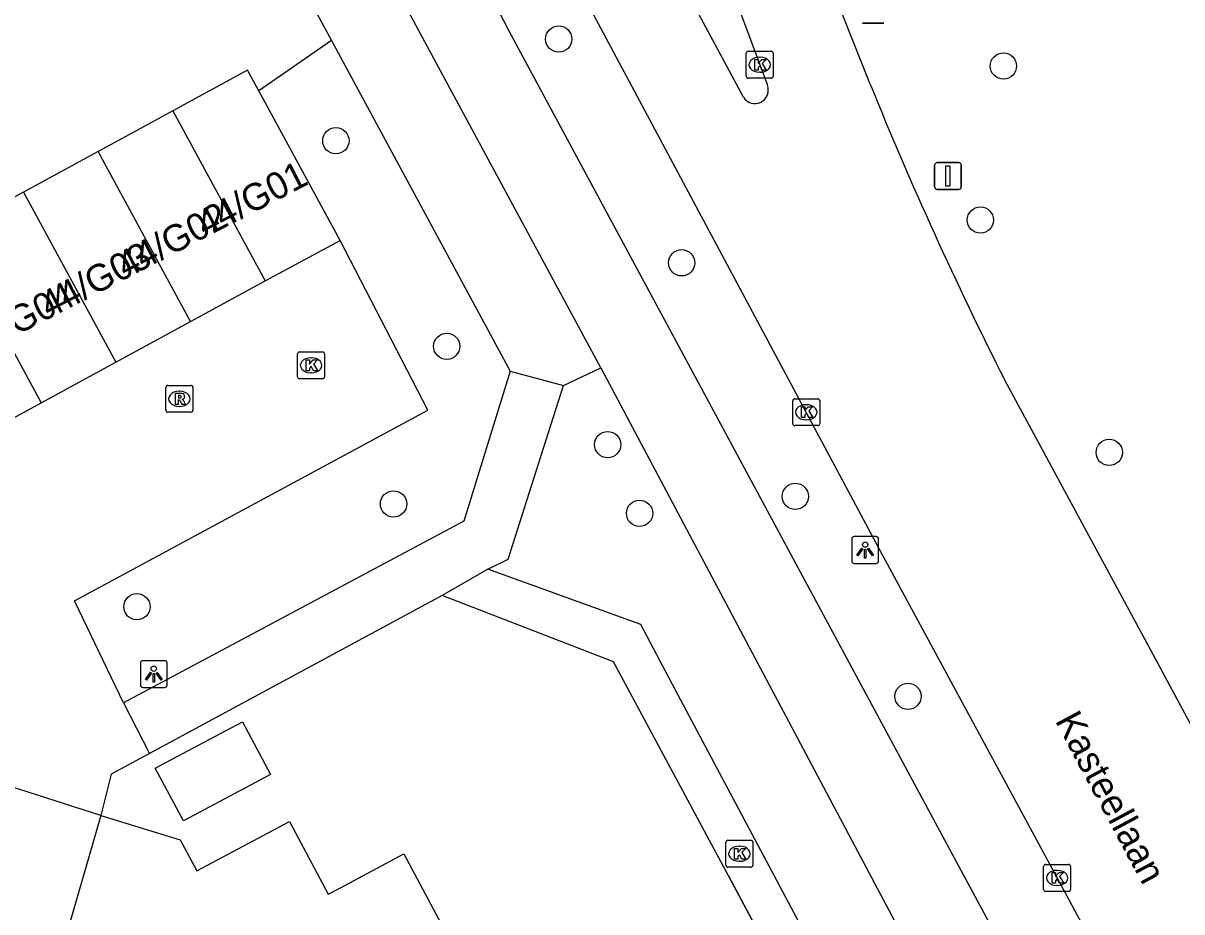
# Model space of a CAD drawing. Extents: x 157793 to 159380, y 380882 to 382313.
# Drawn here: x 158925.56 to 158968.64, y 381715.01 to 381748.05 of the extents above; entities that cross this region are included whole.
import ezdxf

# ---------------------------------------------------------------- set-up
doc = ezdxf.new("R2010")
doc.units = 0
for name, color, linetype in [('IMGEO_Boom', 7, 'Continuous'), ('IMGEO_Fietspad_gesloten', 7, 'Continuous'), ('IMGEO_Groenvoorziening', 7, 'Continuous'), ('IMGEO_Kolk', 7, 'Continuous'), ('IMGEO_Lichtpunt', 7, 'Continuous'), ('IMGEO_Muur', 7, 'Continuous'), ('IMGEO_Openbare_ruimte_label', 7, 'Continuous'), ('IMGEO_Pand', 7, 'Continuous'), ('IMGEO_Pand_nummerreeks', 7, 'Continuous'), ('IMGEO_Rijbaan_lokaal_gesloten', 7, 'Continuous'), ('IMGEO_Rijbaan_lokaal_open', 7, 'Continuous'), ('IMGEO_Rioolput', 7, 'Continuous'), ('IMGEO_Verkeersbordpaal', 7, 'Continuous'), ('IMGEO_Voetpad_open', 7, 'Continuous')]:
    doc.layers.add(name, color=color, linetype=linetype)

msp = doc.modelspace()

# ---------------------------------------------------------------- linework, layer by layer
at = {"layer": 'IMGEO_Boom'}
for centre in [(158945.474, 381747.457), (158962.006, 381746.454), (158937.187, 381743.676), (158961.15, 381740.727), (158950.044, 381739.138), (158941.308, 381736.034), (158947.293, 381732.379), (158965.941, 381732.091), (158954.271, 381730.455), (158939.332, 381730.175), (158948.479, 381729.825), (158929.791, 381726.353), (158958.46, 381723.023)]:
    msp.add_circle(centre, 0.489, dxfattribs=at)
at = {"layer": 'IMGEO_Fietspad_gesloten'}
for points in [[(158947.033, 381735.237), (158939.072, 381750), (158936.457, 381754.845), (158931.349, 381763.482), (158930.753, 381764.33), (158928.533, 381767.689)], [(158937.957, 381758.592), (158943.705, 381747.6), (158966.061, 381706.092)], [(158947.033, 381735.237), (158967.603, 381696.522)]]:
    msp.add_lwpolyline(points, dxfattribs=at)
at = {"layer": 'IMGEO_Groenvoorziening'}
msp.add_lwpolyline([(158937.022, 381747.405), (158934.32, 381745.528)], dxfattribs=at)
at = {"layer": 'IMGEO_Kolk'}
for p, q in [((158952.447, 381746.076), (158952.447, 381746.928)), ((158952.522, 381747.002), (158953.374, 381747.002)), ((158952.935, 381746.782), (158952.96, 381746.782)), ((158953.448, 381746.928), (158953.448, 381746.076)), ((158952.958, 381746.222), (158952.933, 381746.222)), ((158953.374, 381746.002), (158952.522, 381746.002)), ((158935.766, 381734.9), (158935.766, 381735.752)), ((158935.841, 381735.826), (158936.693, 381735.826)), ((158936.254, 381735.606), (158936.279, 381735.606)), ((158936.767, 381735.752), (158936.767, 381734.9)), ((158936.277, 381735.046), (158936.252, 381735.046)), ((158936.693, 381734.826), (158935.841, 381734.826)), ((158954.175, 381733.158), (158954.175, 381734.01)), ((158954.25, 381734.084), (158955.102, 381734.084)), ((158954.663, 381733.864), (158954.688, 381733.864)), ((158955.176, 381734.01), (158955.176, 381733.158)), ((158954.686, 381733.304), (158954.661, 381733.304)), ((158955.102, 381733.084), (158954.25, 381733.084)), ((158951.691, 381716.744), (158951.691, 381717.596)), ((158951.766, 381717.67), (158952.618, 381717.67)), ((158952.179, 381717.45), (158952.204, 381717.45)), ((158952.692, 381717.596), (158952.692, 381716.744)), ((158952.618, 381716.67), (158951.766, 381716.67)), ((158952.202, 381716.89), (158952.177, 381716.89)), ((158963.503, 381715.845), (158963.503, 381716.697)), ((158963.578, 381716.771), (158964.43, 381716.771)), ((158963.991, 381716.551), (158964.016, 381716.551)), ((158964.504, 381716.697), (158964.504, 381715.845)), ((158964.43, 381715.771), (158963.578, 381715.771)), ((158964.014, 381715.991), (158963.989, 381715.991))]:
    msp.add_line(p, q, dxfattribs=at)
for points in [[(158952.447, 381746.076), (158952.447, 381746.928)], [(158952.522, 381747.002), (158953.374, 381747.002)], [(158952.768, 381746.702), (158952.891, 381746.702), (158952.891, 381746.551), (158953.021, 381746.702), (158953.185, 381746.702), (158953.039, 381746.551), (158953.192, 381746.302), (158953.04, 381746.302), (158952.955, 381746.466), (158952.891, 381746.399), (158952.891, 381746.302), (158952.768, 381746.302), (158952.768, 381746.702)], [(158953.448, 381746.928), (158953.448, 381746.076)], [(158953.374, 381746.002), (158952.522, 381746.002)], [(158935.766, 381734.9), (158935.766, 381735.752)], [(158935.841, 381735.826), (158936.693, 381735.826)], [(158936.087, 381735.526), (158936.21, 381735.526), (158936.21, 381735.375), (158936.34, 381735.526), (158936.504, 381735.526), (158936.358, 381735.375), (158936.511, 381735.126), (158936.359, 381735.126), (158936.274, 381735.29), (158936.21, 381735.223), (158936.21, 381735.126), (158936.087, 381735.126), (158936.087, 381735.526)], [(158936.767, 381735.752), (158936.767, 381734.9)], [(158936.693, 381734.826), (158935.841, 381734.826)], [(158954.175, 381733.158), (158954.175, 381734.01)], [(158954.25, 381734.084), (158955.102, 381734.084)], [(158954.496, 381733.784), (158954.619, 381733.784), (158954.619, 381733.633), (158954.749, 381733.784), (158954.913, 381733.784), (158954.767, 381733.633), (158954.92, 381733.384), (158954.768, 381733.384), (158954.683, 381733.548), (158954.619, 381733.481), (158954.619, 381733.384), (158954.496, 381733.384), (158954.496, 381733.784)], [(158955.176, 381734.01), (158955.176, 381733.158)], [(158955.102, 381733.084), (158954.25, 381733.084)], [(158951.691, 381716.744), (158951.691, 381717.596)], [(158951.766, 381717.67), (158952.618, 381717.67)], [(158952.012, 381717.37), (158952.135, 381717.37), (158952.135, 381717.219), (158952.265, 381717.37), (158952.429, 381717.37), (158952.283, 381717.219), (158952.436, 381716.97), (158952.284, 381716.97), (158952.199, 381717.134), (158952.135, 381717.067), (158952.135, 381716.97), (158952.012, 381716.97), (158952.012, 381717.37)], [(158952.692, 381717.596), (158952.692, 381716.744)], [(158952.618, 381716.67), (158951.766, 381716.67)], [(158963.503, 381715.845), (158963.503, 381716.697)], [(158963.578, 381716.771), (158964.43, 381716.771)], [(158963.824, 381716.471), (158963.947, 381716.471), (158963.947, 381716.32), (158964.077, 381716.471), (158964.241, 381716.471), (158964.095, 381716.32), (158964.248, 381716.071), (158964.096, 381716.071), (158964.011, 381716.235), (158963.947, 381716.168), (158963.947, 381716.071), (158963.824, 381716.071), (158963.824, 381716.471)], [(158964.504, 381716.697), (158964.504, 381715.845)], [(158964.43, 381715.771), (158963.578, 381715.771)]]:
    msp.add_lwpolyline(points, dxfattribs=at)
for centre, start, end in [((158952.524, 381746.926), 91.552, 178.448), ((158952.524, 381746.926), 91.552, 178.448), ((158953.372, 381746.926), 1.552, 88.448), ((158953.372, 381746.926), 1.552, 88.448), ((158952.524, 381746.078), 181.552, 268.448), ((158952.524, 381746.078), 181.552, 268.448), ((158953.372, 381746.078), 271.552, 358.448), ((158953.372, 381746.078), 271.552, 358.448), ((158935.843, 381735.75), 91.552, 178.448), ((158935.843, 381735.75), 91.552, 178.448), ((158936.691, 381735.75), 1.552, 88.448), ((158936.691, 381735.75), 1.552, 88.448), ((158935.843, 381734.902), 181.552, 268.448), ((158935.843, 381734.902), 181.552, 268.448), ((158936.691, 381734.902), 271.552, 358.448), ((158936.691, 381734.902), 271.552, 358.448), ((158954.252, 381734.008), 91.552, 178.448), ((158954.252, 381734.008), 91.552, 178.448), ((158955.1, 381734.008), 1.552, 88.448), ((158955.1, 381734.008), 1.552, 88.448), ((158954.252, 381733.16), 181.552, 268.448), ((158954.252, 381733.16), 181.552, 268.448), ((158955.1, 381733.16), 271.552, 358.448), ((158955.1, 381733.16), 271.552, 358.448), ((158951.768, 381717.594), 91.552, 178.448), ((158951.768, 381717.594), 91.552, 178.448), ((158952.616, 381717.594), 1.552, 88.448), ((158952.616, 381717.594), 1.552, 88.448), ((158951.768, 381716.746), 181.552, 268.448), ((158951.768, 381716.746), 181.552, 268.448), ((158952.616, 381716.746), 271.552, 358.448), ((158952.616, 381716.746), 271.552, 358.448), ((158963.58, 381716.695), 91.552, 178.448), ((158963.58, 381716.695), 91.552, 178.448), ((158964.428, 381716.695), 1.552, 88.448), ((158964.428, 381716.695), 1.552, 88.448), ((158963.58, 381715.847), 181.552, 268.448), ((158963.58, 381715.847), 181.552, 268.448), ((158964.428, 381715.847), 271.552, 358.448), ((158964.428, 381715.847), 271.552, 358.448)]:
    msp.add_arc(centre, 0.0765, start, end, dxfattribs=at)
for centre, major_axis, ratio, start_param, end_param in [((158952.934, 381746.502), (-0.387, 0.002), 0.722429, 4.712389, 7.853982), ((158952.959, 381746.502), (-0.39, 0.002), 0.717154, 1.570796, 4.712389), ((158936.253, 381735.326), (-0.387, 0.002), 0.722429, 4.712389, 7.853982), ((158936.278, 381735.326), (-0.39, 0.002), 0.717154, 1.570796, 4.712389), ((158954.662, 381733.584), (-0.387, 0.002), 0.722429, 4.712389, 7.853982), ((158954.687, 381733.584), (-0.39, 0.002), 0.717154, 1.570796, 4.712389), ((158952.178, 381717.17), (-0.387, 0.002), 0.722429, 4.712389, 7.853982), ((158952.203, 381717.17), (-0.39, 0.002), 0.717154, 1.570796, 4.712389), ((158963.99, 381716.271), (-0.387, 0.002), 0.722429, 4.712389, 7.853982), ((158964.015, 381716.271), (-0.39, 0.002), 0.717154, 1.570796, 4.712389)]:
    msp.add_ellipse(centre, major_axis=major_axis, ratio=ratio, start_param=start_param, end_param=end_param, dxfattribs=at)
at = {"layer": 'IMGEO_Lichtpunt'}
for p, q in [((158957.27, 381728.961), (158956.462, 381728.961)), ((158957.27, 381728.961), (158956.462, 381728.961)), ((158956.368, 381728.866), (158956.368, 381728.059)), ((158956.368, 381728.866), (158956.368, 381728.059)), ((158957.364, 381728.059), (158957.364, 381728.866)), ((158957.364, 381728.059), (158957.364, 381728.866)), ((158956.462, 381727.965), (158957.27, 381727.965)), ((158956.462, 381727.965), (158957.27, 381727.965)), ((158929.918, 381724.251), (158929.918, 381723.444)), ((158929.918, 381724.251), (158929.918, 381723.444)), ((158930.82, 381724.346), (158930.012, 381724.346)), ((158930.82, 381724.346), (158930.012, 381724.346)), ((158930.914, 381723.444), (158930.914, 381724.251)), ((158930.914, 381723.444), (158930.914, 381724.251)), ((158930.012, 381723.35), (158930.82, 381723.35)), ((158930.012, 381723.35), (158930.82, 381723.35))]:
    msp.add_line(p, q, dxfattribs=at)
for points in [[(158956.742, 381728.53), (158956.781, 381728.502), (158956.593, 381728.24), (158956.555, 381728.267), (158956.742, 381728.53)], [(158956.954, 381728.502), (158956.992, 381728.529), (158957.179, 381728.267), (158957.14, 381728.239), (158956.954, 381728.502)], [(158956.844, 381728.482), (158956.891, 381728.482), (158956.891, 381728.16), (158956.844, 381728.16), (158956.844, 381728.482)], [(158930.292, 381723.915), (158930.331, 381723.887), (158930.143, 381723.625), (158930.105, 381723.652), (158930.292, 381723.915)], [(158930.394, 381723.867), (158930.441, 381723.867), (158930.441, 381723.545), (158930.394, 381723.545), (158930.394, 381723.867)], [(158930.504, 381723.887), (158930.542, 381723.914), (158930.729, 381723.652), (158930.69, 381723.624), (158930.504, 381723.887)]]:
    msp.add_lwpolyline(points, dxfattribs=at)
for centre in [(158956.867, 381728.664), (158930.417, 381724.049)]:
    msp.add_circle(centre, 0.0994, dxfattribs=at)
for centre, start, end in [((158956.462, 381728.866), 90, 180), ((158956.462, 381728.866), 90, 180), ((158957.27, 381728.866), 0, 90), ((158957.27, 381728.866), 0, 90), ((158956.462, 381728.059), 180, 270), ((158956.462, 381728.059), 180, 270), ((158957.27, 381728.059), 270, 0), ((158957.27, 381728.059), 270, 360), ((158930.012, 381724.251), 90, 180), ((158930.012, 381724.251), 90, 180), ((158930.82, 381724.251), 0, 90), ((158930.82, 381724.251), 0, 90), ((158930.012, 381723.444), 180, 270), ((158930.012, 381723.444), 180, 270), ((158930.82, 381723.444), 270, 0), ((158930.82, 381723.444), 270, 360)]:
    msp.add_arc(centre, 0.0946, start, end, dxfattribs=at)
at = {"layer": 'IMGEO_Muur'}
for points in [[(158941.134, 381726.767), (158930.261, 381720.9)], [(158947.513, 381724.307), (158941.134, 381726.767)], [(158951.78, 381716.344), (158947.513, 381724.307)], [(158930.261, 381720.9), (158928.831, 381720.128), (158928.445, 381718.593)], [(158951.78, 381716.344), (158956.396, 381707.73)]]:
    msp.add_lwpolyline(points, dxfattribs=at)
at = {"layer": 'IMGEO_Pand'}
for points in [[(158934.32, 381745.528), (158933.901, 381746.299), (158931.124, 381744.789)], [(158937.341, 381739.973), (158934.32, 381745.528)], [(158931.124, 381744.789), (158929.509, 381743.911), (158928.347, 381743.279)], [(158931.124, 381744.789), (158934.564, 381738.463)], [(158928.347, 381743.279), (158925.57, 381741.769)], [(158931.787, 381736.953), (158928.347, 381743.279)], [(158925.57, 381741.769), (158922.794, 381740.259)], [(158925.57, 381741.769), (158929.011, 381735.443)], [(158922.794, 381740.259), (158926.234, 381733.933)], [(158934.564, 381738.463), (158937.341, 381739.973)], [(158931.787, 381736.953), (158934.564, 381738.463)], [(158929.011, 381735.443), (158931.787, 381736.953)], [(158926.234, 381733.933), (158929.011, 381735.443)], [(158923.457, 381732.423), (158926.234, 381733.933)], [(158931.518, 381718.391), (158930.474, 381720.349), (158933.719, 381722.079), (158934.763, 381720.122), (158931.518, 381718.391)], [(158928.445, 381718.593), (158926.789, 381712.857)], [(158928.445, 381718.593), (158931.401, 381717.693), (158932.018, 381716.536), (158935.459, 381718.371), (158936.902, 381715.665), (158937.357, 381715.907), (158939.713, 381717.163), (158942.798, 381711.375), (158940.443, 381710.119)]]:
    msp.add_lwpolyline(points, dxfattribs=at)
at = {"layer": 'IMGEO_Rijbaan_lokaal_gesloten'}
for points in [[(158968.811, 381707.36), (158963.975, 381716.327), (158957.376, 381728.536), (158945.899, 381750), (158945.442, 381750.854), (158942.76, 381755.863), (158942.168, 381756.961)], [(158952.339, 381745.3), (158949.821, 381750), (158948.205, 381753.015)], [(158951.328, 381750.862), (158951.648, 381750), (158953.232, 381745.74)], [(158957.054, 381745.782), (158955.379, 381750)], [(158980.115, 381700.778), (158977.69, 381705.59), (158975.224, 381710.342), (158967.75, 381724.258), (158962.057, 381734.776)]]:
    msp.add_lwpolyline(points, dxfattribs=at)
for centre, radius, start, end in [((159091.759, 381800.375), 145.348, 202.06157, 206.8287), ((158952.766, 381745.559), 0.5, 211.2515, 21.2094)]:
    msp.add_arc(centre, radius, start, end, dxfattribs=at)
at = {"layer": 'IMGEO_Rijbaan_lokaal_open'}
for points in [[(158929.293, 381722.782), (158927.464, 381726.566), (158940.611, 381733.659), (158937.341, 381739.973)], [(158929.293, 381722.782), (158930.261, 381720.9)], [(158930.261, 381720.9), (158928.831, 381720.128), (158928.445, 381718.593)], [(158928.445, 381718.593), (158924.739, 381719.787)]]:
    msp.add_lwpolyline(points, dxfattribs=at)
at = {"layer": 'IMGEO_Rioolput'}
for p, q in [((158930.945, 381734.581), (158931.797, 381734.581)), ((158930.87, 381733.655), (158930.87, 381734.507)), ((158931.358, 381734.361), (158931.383, 381734.361)), ((158931.871, 381734.507), (158931.871, 381733.655)), ((158931.381, 381733.801), (158931.356, 381733.801)), ((158931.797, 381733.581), (158930.945, 381733.581))]:
    msp.add_line(p, q, dxfattribs=at)
for points in [[(158930.945, 381734.581), (158931.797, 381734.581)], [(158930.87, 381733.655), (158930.87, 381734.507)], [(158931.459, 381734.279), (158931.207, 381734.281), (158931.207, 381733.881)], [(158931.385, 381734.2), (158931.331, 381734.2), (158931.331, 381734.119)], [(158931.871, 381734.507), (158931.871, 381733.655)], [(158931.207, 381733.881), (158931.331, 381733.881), (158931.331, 381734.043), (158931.342, 381734.043)], [(158931.331, 381734.119), (158931.383, 381734.119)], [(158931.389, 381734.014), (158931.46, 381733.881), (158931.6, 381733.881), (158931.535, 381734.007)], [(158931.797, 381733.581), (158930.945, 381733.581)]]:
    msp.add_lwpolyline(points, dxfattribs=at)
for centre, radius, start, end in [((158930.947, 381734.505), 0.0765, 91.552, 178.448), ((158930.947, 381734.505), 0.0765, 91.552, 178.448), ((158931.795, 381734.505), 0.0765, 1.552, 88.448), ((158931.795, 381734.505), 0.0765, 1.552, 88.448), ((158931.391, 381734.104), 0.0964, 77.0061, 93.1865), ((158931.405, 381734.161), 0.0378, 276.6634, 79.6772), ((158931.458, 381734.169), 0.109, 350.3612, 89.416), ((158931.456, 381734.169), 0.112, 277.5842, 350.9817), ((158931.341, 381733.99), 0.0533, 26.0293, 88.6989), ((158931.367, 381734.308), 0.19, 274.7715, 282.9687), ((158931.44, 381733.954), 0.108, 29.5134, 73.7905), ((158930.947, 381733.657), 0.0765, 181.552, 268.448), ((158930.947, 381733.657), 0.0765, 181.552, 268.448), ((158931.795, 381733.657), 0.0765, 271.552, 358.448), ((158931.795, 381733.657), 0.0765, 271.552, 358.448)]:
    msp.add_arc(centre, radius, start, end, dxfattribs=at)
for centre, major_axis, ratio, start_param, end_param in [((158931.357, 381734.081), (-0.387, 0.002), 0.722429, 4.712389, 7.853982), ((158931.382, 381734.081), (-0.39, 0.002), 0.717154, 1.570796, 4.712389)]:
    msp.add_ellipse(centre, major_axis=major_axis, ratio=ratio, start_param=start_param, end_param=end_param, dxfattribs=at)
at = {"layer": 'IMGEO_Verkeersbordpaal'}
for p, q in [((158957.562, 381748.046), (158956.772, 381748.046)), ((158956.772, 381748.046), (158957.562, 381748.046)), ((158959.45, 381741.963), (158959.45, 381742.763)), ((158959.45, 381742.763), (158959.45, 381741.963)), ((158959.55, 381742.863), (158960.34, 381742.863)), ((158960.34, 381742.863), (158959.55, 381742.863)), ((158960.44, 381742.763), (158960.44, 381741.963)), ((158960.44, 381741.963), (158960.44, 381742.763)), ((158960.34, 381741.863), (158959.55, 381741.863)), ((158959.55, 381741.863), (158960.34, 381741.863))]:
    msp.add_line(p, q, dxfattribs=at)
msp.add_lwpolyline([(158959.87, 381742.738), (158960.02, 381742.738), (158960.02, 381741.988), (158959.87, 381741.988), (158959.87, 381742.738)], dxfattribs=at)
for centre, start, end in [((158959.55, 381742.763), 90, 180), ((158959.55, 381742.763), 90, 180), ((158960.34, 381742.763), 0, 90), ((158960.34, 381742.763), 360, 90), ((158959.55, 381741.963), 180, 270), ((158959.55, 381741.963), 180, 270), ((158960.34, 381741.963), 270, 0), ((158960.34, 381741.963), 270, 0)]:
    msp.add_arc(centre, 0.1, start, end, dxfattribs=at)
at = {"layer": 'IMGEO_Voetpad_open'}
for points in [[(158926.083, 381766.157), (158928.144, 381762.772), (158931.756, 381757.101), (158937.022, 381747.405)], [(158937.022, 381747.405), (158943.663, 381735.114)], [(158943.663, 381735.114), (158941.947, 381729.539), (158929.293, 381722.782)], [(158943.663, 381735.114), (158945.657, 381734.578)], [(158945.657, 381734.578), (158947.033, 381735.237)], [(158942.832, 381727.753), (158943.595, 381728.126), (158945, 381732.522), (158945.657, 381734.578)], [(158942.832, 381727.753), (158941.134, 381726.767)], [(158957.704, 381708.419), (158949.708, 381723.461), (158948.524, 381725.688), (158942.832, 381727.753)], [(158941.134, 381726.767), (158930.261, 381720.9)], [(158957.704, 381708.419), (158956.396, 381707.73), (158951.78, 381716.344), (158947.513, 381724.307), (158941.134, 381726.767)]]:
    msp.add_lwpolyline(points, dxfattribs=at)

# ---------------------------------------------------------------- texts
at = {"layer": 'IMGEO_Openbare_ruimte_label'}
msp.add_text('Kasteellaan', height=1, rotation=298.1533, dxfattribs=at).set_placement((158963.91, 381722.121))
at = {"layer": 'IMGEO_Pand_nummerreeks'}
for s, p in [('44/G01', (158932.329, 381740.066)), ('44/G02', (158929.372, 381738.533)), ('44/G03', (158926.523, 381737.057)), ('44/G04', (158923.669, 381735.578))]:
    msp.add_text(s, height=1, rotation=27.3954, dxfattribs=at).set_placement(p)

doc.saveas('drawing.dxf')
